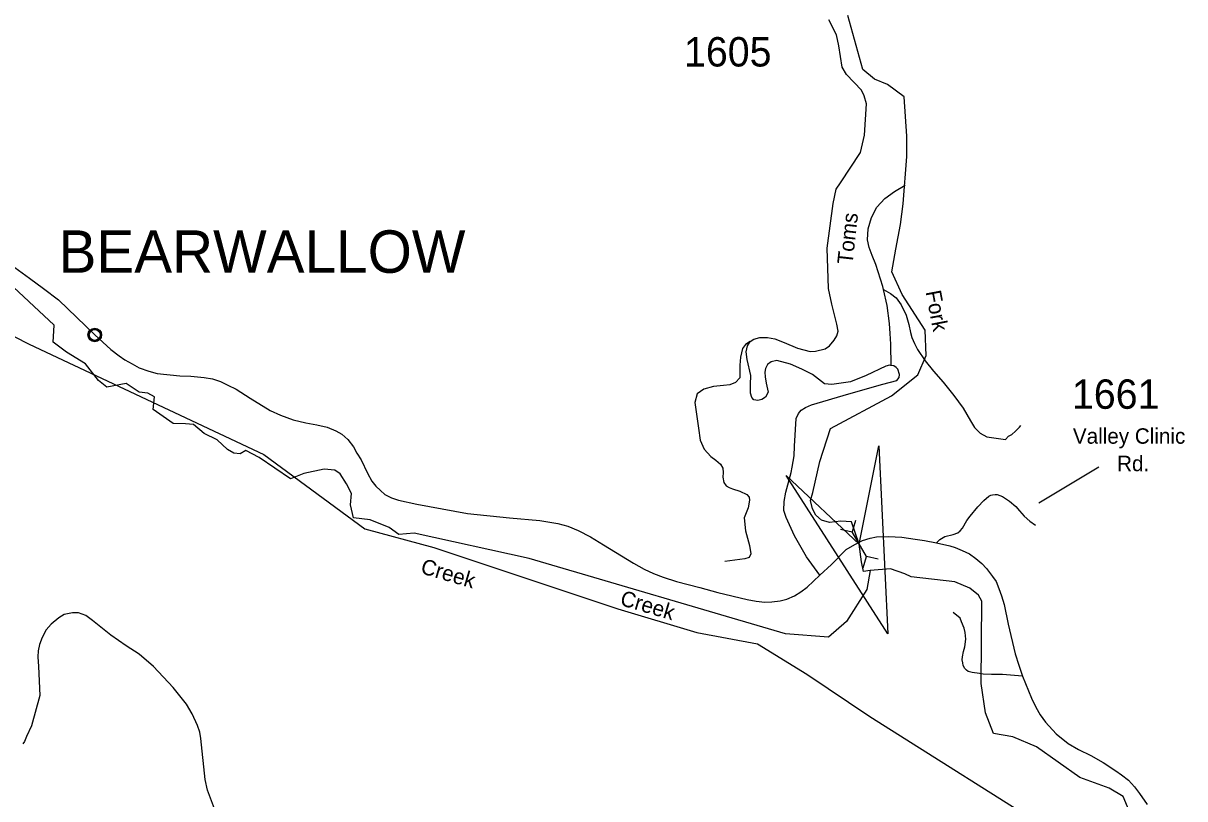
# Model space of a CAD drawing. Extents: x 884530 to 1028605, y 526725 to 653634.
# Drawn here: x 1012099 to 1017036, y 638141 to 641437 of the extents above; entities that cross this region are included whole.
import ezdxf

# ---------------------------------------------------------------- set-up
doc = ezdxf.new("R2010")
doc.units = 0
for name, color, linetype in [('Exist Civil Demographics City Label', 7, 'Continuous'), ('Exist Civil Demographics Community CELL', 7, 'Continuous'), ('Exist Hydrographic Creek Single Shore', 7, 'Continuous'), ('Exist Hydrographic Creek Single Shore Label', 7, 'Continuous'), ('Exist Road Non-System Type 51', 7, 'Continuous'), ('Exist Road Primary US Attributed', 7, 'Continuous'), ('Exist Road Secondary Structure Culvert Attributed CELL', 7, 'Continuous'), ('Exist Road Secondary Structure Culvert CELL', 7, 'Continuous'), ('Exist Road Secondary Type 51 Attributed', 7, 'Continuous'), ('Exist Road Secondary Type 51 Label', 7, 'Continuous'), ('Exist Road Secondary Type 51 Number Label', 7, 'Continuous'), ('Exist Utilities Electrical Transmission Line', 7, 'Continuous')]:
    doc.layers.add(name, color=color, linetype=linetype)

msp = doc.modelspace()

# ---------------------------------------------------------------- linework, layer by layer
at = {"layer": 'Exist Civil Demographics Community CELL'}
msp.add_lwpolyline([(1012379.6, 640115.9), (1012379.9, 640117.6), (1012380.4, 640119.6), (1012381.3, 640121.8), (1012382.2, 640123.5), (1012383.2, 640125.3), (1012384.4, 640126.8), (1012385.6, 640128.2), (1012387, 640129.6), (1012388.6, 640131), (1012390.3, 640132.1), (1012391.8, 640133), (1012393.3, 640133.7), (1012395, 640134.4), (1012396.7, 640135), (1012398, 640135.3), (1012399.5, 640135.5), (1012400.8, 640135.8), (1012402.7, 640135.8), (1012404.1, 640135.8), (1012405.8, 640135.7), (1012407.3, 640135.5), (1012408.8, 640135.2), (1012410.3, 640134.8), (1012411.9, 640134.2), (1012413.9, 640133.3), (1012415.8, 640132.2), (1012417.4, 640131.2), (1012418.9, 640129.9), (1012419.9, 640129), (1012421.2, 640127.6), (1012422.4, 640126.2), (1012423.3, 640124.8), (1012424.3, 640123.3), (1012425, 640121.7), (1012425.6, 640120.2), (1012426.1, 640118.7), (1012426.5, 640117.3), (1012426.8, 640115.4), (1012427, 640114), (1012427.1, 640112.1), (1012427, 640110.4), (1012426.9, 640108.6), (1012426.6, 640107), (1012426.1, 640105.1), (1012425.5, 640103.3), (1012424.8, 640101.8), (1012423.9, 640099.9), (1012422.9, 640098.3), (1012421.8, 640096.9), (1012420.5, 640095.4), (1012418.9, 640093.9), (1012417.4, 640092.7), (1012415.8, 640091.6), (1012414.5, 640090.9), (1012412.4, 640089.9), (1012410.3, 640089.1), (1012408.5, 640088.6), (1012406.4, 640088.2), (1012405.1, 640088.1), (1012403.7, 640088), (1012402, 640088), (1012400.7, 640088.1), (1012399, 640088.3), (1012397.2, 640088.7), (1012395.8, 640089.1), (1012394.2, 640089.7), (1012392.8, 640090.3), (1012391.6, 640091), (1012389.6, 640092.2), (1012387.9, 640093.5), (1012386.4, 640094.9), (1012385, 640096.4), (1012384, 640097.6), (1012383.1, 640098.9), (1012381.9, 640101), (1012381.3, 640102.1), (1012380.8, 640103.3), (1012380, 640105.8), (1012379.6, 640108), (1012379.4, 640109.6), (1012379.3, 640111.5), (1012379.2, 640112.9), (1012379.4, 640114.9)], close=True, dxfattribs=at)
msp.add_lwpolyline([(1012379.6, 640115.9), (1012379.9, 640117.6), (1012380.4, 640119.6), (1012381.3, 640121.8), (1012382.2, 640123.5), (1012383.2, 640125.3), (1012384.4, 640126.8), (1012385.6, 640128.2), (1012387, 640129.6), (1012388.6, 640131), (1012390.3, 640132.1), (1012391.8, 640133), (1012393.3, 640133.7), (1012395, 640134.4), (1012396.7, 640135), (1012398, 640135.3), (1012399.5, 640135.5), (1012400.8, 640135.8), (1012402.7, 640135.8), (1012404.1, 640135.8), (1012405.8, 640135.7), (1012407.3, 640135.5), (1012408.8, 640135.2), (1012410.3, 640134.8), (1012411.9, 640134.2), (1012413.9, 640133.3), (1012415.8, 640132.2), (1012417.4, 640131.2), (1012418.9, 640129.9), (1012419.9, 640129), (1012421.2, 640127.6), (1012422.4, 640126.2), (1012423.3, 640124.8), (1012424.3, 640123.3), (1012425, 640121.7), (1012425.6, 640120.2), (1012426.1, 640118.7), (1012426.5, 640117.3), (1012426.8, 640115.4), (1012427, 640114), (1012427.1, 640112.1), (1012427, 640110.4), (1012426.9, 640108.6), (1012426.6, 640107), (1012426.1, 640105.1), (1012425.5, 640103.3), (1012424.8, 640101.8), (1012423.9, 640099.9), (1012422.9, 640098.3), (1012421.8, 640096.9), (1012420.5, 640095.4), (1012418.9, 640093.9), (1012417.4, 640092.7), (1012415.8, 640091.6), (1012414.5, 640090.9), (1012412.4, 640089.9), (1012410.3, 640089.1), (1012408.5, 640088.6), (1012406.4, 640088.2), (1012405.1, 640088.1), (1012403.7, 640088), (1012402, 640088), (1012400.7, 640088.1), (1012399, 640088.3), (1012397.2, 640088.7), (1012395.8, 640089.1), (1012394.2, 640089.7), (1012392.8, 640090.3), (1012391.6, 640091), (1012389.6, 640092.2), (1012387.9, 640093.5), (1012386.4, 640094.9), (1012385, 640096.4), (1012384, 640097.6), (1012383.1, 640098.9), (1012381.9, 640101), (1012381.3, 640102.1), (1012380.8, 640103.3), (1012380, 640105.8), (1012379.6, 640108), (1012379.4, 640109.6), (1012379.3, 640111.5), (1012379.2, 640112.9), (1012379.4, 640114.9)], close=True, dxfattribs=at)
for centre, radius in [((1012403.2, 640112.1), 28.8), ((1012403.2, 640112.1), 28.8), ((1012403.1, 640112.2), 23.4), ((1012403.1, 640112.2), 23.4)]:
    msp.add_circle(centre, radius, dxfattribs=at)
at = {"layer": 'Exist Hydrographic Creek Single Shore'}
for points in [[(1015699.6, 639111.3), (1015670.5, 639106.9), (1015661.8, 639147.7), (1015652.9, 639222.8), (1015619.7, 639318.2), (1015573.8, 639320.4), (1015525.7, 639315.3), (1015492.2, 639325.5), (1015467.5, 639345.9), (1015453.6, 639373.6), (1015445.6, 639408.6), (1015455.1, 639442.1), (1015485.8, 639574.5), (1015530, 639714.8), (1015789.8, 639853.1), (1015901.1, 639942.8), (1015937.2, 640024.1), (1015932.7, 640132.5), (1015835.7, 640283.9), (1015790.5, 640380.1), (1015808, 640476.3), (1015828.4, 640581.2), (1015840, 640668.7), (1015854.6, 640869.8), (1015854.6, 640957.3), (1015843, 641123.5), (1015773, 641175.9), (1015717.7, 641199.3), (1015668.1, 641240.1), (1015604, 641470.4)], [(1015699.6, 639111.3), (1015685.6, 639030.5), (1015599.1, 638894.1), (1015522.1, 638827.9), (1015339.2, 638841.4), (1014249.1, 639162), (1013760.8, 639270.2), (1013696.3, 639263.4), (1013654.5, 639293), (1013574.4, 639326.1), (1013503, 639334.8), (1013490.9, 639390.6), (1013494.3, 639437.6), (1013473.4, 639479.4), (1013445.6, 639521.2), (1013423, 639536.9), (1013377.7, 639542.1), (1013292.4, 639522.9), (1013235, 639500.3), (1013102.6, 639590.9), (1013045.2, 639621.3), (1013020.8, 639607.4), (1012994.7, 639609.1), (1012966.9, 639624.8), (1012923.3, 639666.6), (1012867.6, 639692.7), (1012822.4, 639731.1), (1012789.3, 639734.5), (1012737.1, 639735.4), (1012651.8, 639794.6), (1012657, 639848.6), (1012629.1, 639864.3), (1012592.6, 639869.5), (1012536.9, 639906.1), (1012455.1, 639890.4), (1012418.5, 639918.3), (1012364.5, 639989.7), (1012282.7, 640038.4), (1012227, 640082), (1012230.5, 640153.4), (1012014.6, 640354.5)], [(1016846.9, 637977.3), (1016774, 638150.7), (1016714.3, 638185.7), (1016590.5, 638230.9), (1016406.2, 638362.1), (1016305.7, 638404.3), (1016223, 638417.9), (1016189.1, 638506.4), (1016170.2, 638630.3), (1016173.4, 638980.6), (1016159.3, 639006.3), (1016122.8, 639035.5), (1016058.7, 639063.2), (1015873.7, 639083.6), (1015846.8, 639096.7), (1015785.6, 639118.6), (1015699.6, 639111.3)]]:
    msp.add_lwpolyline(points, dxfattribs=at)
at = {"layer": 'Exist Road Non-System Type 51'}
for points in [[(1015755.6, 640304.9), (1015752.5, 640318.5), (1015722.9, 640411.1), (1015708, 640450.1), (1015695.4, 640483.4), (1015688.2, 640516), (1015690.5, 640563.3), (1015704.7, 640611.9), (1015727.8, 640655.3), (1015761, 640691.8), (1015802.2, 640721.9), (1015847.4, 640749)], [(1015788, 639980.7), (1015786.4, 640073.4), (1015784.5, 640118.2), (1015781.8, 640160.6), (1015771.6, 640237.9), (1015755.6, 640304.9)], [(1015755.6, 640304.9), (1015786, 640288.1), (1015810, 640269.1), (1015831.4, 640240.2), (1015851.6, 640195.6), (1015863.1, 640156), (1015870.3, 640122.9), (1015876.8, 640101.2), (1015887.3, 640075.8), (1015900.2, 640050.1), (1015932.5, 640001.4), (1015968.9, 639958.8), (1016009.6, 639912), (1016055.2, 639855), (1016093.8, 639801.3), (1016125.2, 639746.7), (1016142.5, 639718.8), (1016166.2, 639694), (1016194.4, 639679), (1016273.7, 639667.5), (1016286.9, 639681.2), (1016301.2, 639688.7), (1016316.7, 639702.4), (1016333.8, 639720.7), (1016340.1, 639727.5)], [(1015188.5, 640084.2), (1015169.1, 640072.1), (1015156.5, 640054), (1015147.9, 640017.6), (1015145.5, 639983.4), (1015145.2, 639929.4), (1015127.2, 639909.7), (1015102.9, 639899.7), (1015076.1, 639897.1), (1015032.9, 639893.4), (1014992.4, 639881.7), (1014963.9, 639861.4), (1014953.7, 639824.3), (1014960.5, 639775.2), (1014968.8, 639715.4), (1014976, 639665.1), (1014993.2, 639626.8), (1015022.5, 639595.4), (1015043.3, 639579.6), (1015062.2, 639563.5), (1015073.4, 639545.5), (1015074.4, 639527.8), (1015073.1, 639507.7), (1015077.2, 639485.4), (1015086.4, 639471.4), (1015099.2, 639463.2), (1015113.8, 639458.2), (1015145.7, 639447.9), (1015175.3, 639434), (1015184.2, 639422.3), (1015186.5, 639410.5), (1015180.3, 639377.1), (1015163.5, 639335.3), (1015169.8, 639278.8), (1015186.1, 639217.4), (1015192.3, 639182.2), (1015184.5, 639166), (1015167, 639160.6), (1015082, 639149.2)], [(1016346.7, 638661.1), (1016261.2, 638668.2), (1016214.6, 638668.2), (1016179.3, 638670.7), (1016164.4, 638672.5), (1016133.2, 638677.6), (1016115.4, 638682), (1016108.5, 638686.8), (1016101.2, 638694.8), (1016095, 638706.8), (1016092.4, 638718.8), (1016090.2, 638730.8), (1016092.1, 638744), (1016096.1, 638766.9), (1016101.2, 638786.2), (1016105, 638819), (1016103.2, 638847.1), (1016099.2, 638865.7), (1016087.3, 638892.6), (1016081.5, 638908.7), (1016052.4, 638932.7)]]:
    msp.add_lwpolyline(points, dxfattribs=at)
at = {"layer": 'Exist Road Primary US Attributed'}
for points in [[(1012016, 640432.2), (1012125.2, 640353.4), (1012185.8, 640308.9), (1012248.5, 640260.7), (1012403.2, 640112.1), (1012471.6, 640050.4), (1012507.3, 640022.6), (1012530.3, 640006), (1012561.7, 639989), (1012591.7, 639972.5), (1012632.6, 639957.7), (1012668.7, 639947.7), (1012764.9, 639938.7), (1012811.5, 639937.4), (1012868.1, 639931.6), (1012903.8, 639925), (1012937.3, 639913.7), (1012969.5, 639899.3), (1013004.3, 639881.3), (1013063.9, 639843.8), (1013149.2, 639791.4), (1013192.7, 639770.5), (1013246.4, 639751.5), (1013300.2, 639738.5), (1013347.2, 639730.2), (1013391.2, 639719.7), (1013427.3, 639705.1), (1013453.4, 639690.3), (1013479.1, 639667.3), (1013502.6, 639637.2), (1013517.4, 639609.8), (1013535.7, 639581.1), (1013561.8, 639524.7), (1013580.9, 639490.1), (1013597.9, 639469.2), (1013617.1, 639450.4), (1013636.2, 639433.5), (1013664.1, 639419.1), (1013694.5, 639410.4), (1013772, 639392.7), (1013986.9, 639353.7), (1014166.3, 639334.2), (1014294.7, 639323.5), (1014371.3, 639311.1), (1014413.9, 639299.8), (1014457.9, 639281.1), (1014510.6, 639254.1), (1014565.8, 639219.5), (1014693, 639141.8), (1014739, 639116.5), (1014778.2, 639097.8), (1014819.6, 639082.5), (1014876.1, 639063.8), (1014975.4, 639038.1), (1015051.1, 639018.1), (1015176.9, 638987.2), (1015214.3, 638980.9), (1015251.3, 638976.5), (1015280.4, 638977.4), (1015317, 638981.7), (1015344.4, 638989.6), (1015377.1, 639003.9), (1015404.9, 639019.6), (1015431.9, 639040.5), (1015485.2, 639091.1)], [(1015485.2, 639091.1), (1015535, 639137.1), (1015597.6, 639199.8), (1015633.8, 639221.4), (1015666.7, 639237.9), (1015699.1, 639248.2), (1015726.5, 639254.4), (1015776.6, 639255.6), (1015833.6, 639252.1), (1015889.7, 639243.8), (1015930.6, 639238.2), (1015981.6, 639229)], [(1015981.6, 639229), (1016037.7, 639215.5), (1016060.3, 639209), (1016089.9, 639196.4), (1016121.7, 639181.1), (1016148.7, 639161.3), (1016173.5, 639140), (1016193.5, 639119.1), (1016219.6, 639085.1), (1016234.4, 639063.8), (1016246.2, 639033.8), (1016257.9, 639003.3), (1016268.4, 638966.5), (1016285.8, 638882.9), (1016314.9, 638756.6), (1016330.6, 638707.9), (1016346.7, 638661.1), (1016384.6, 638567.9), (1016403.3, 638530.2), (1016421.1, 638497.6), (1016443.8, 638466.2), (1016489, 638416.4), (1016541.3, 638375.4), (1016583.9, 638350.2), (1016636.5, 638324.3), (1016689.7, 638294.4), (1016743.2, 638259.5), (1016767.6, 638242.6), (1016797.8, 638219.3), (1016822, 638191.7), (1016843.7, 638163.8), (1016875.8, 638116.9)]]:
    msp.add_lwpolyline(points, dxfattribs=at)
at = {"layer": 'Exist Road Secondary Structure Culvert Attributed CELL'}
msp.add_lwpolyline([(1015736.5, 639640.9), (1015774.8, 638841.8), (1015342.1, 639514.7), (1015652.9, 639222.8)], close=True, dxfattribs=at)
at = {"layer": 'Exist Road Secondary Structure Culvert CELL'}
for p, q in [((1015637.1, 639323.8), (1015622.7, 639275.1)), ((1015573.3, 639286.9), (1015622.7, 639275.1)), ((1015683.1, 639170.4), (1015622.7, 639275.1)), ((1015668.7, 639121.7), (1015683.1, 639170.4)), ((1015732.5, 639158.6), (1015683.1, 639170.4))]:
    msp.add_line(p, q, dxfattribs=at)
at = {"layer": 'Exist Road Secondary Type 51 Attributed'}
for points in [[(1015516.5, 640480.5), (1015541.9, 640670.6), (1015554.4, 640732.1), (1015573.1, 640758.9), (1015657.5, 640887.7), (1015674.6, 640961.7), (1015683.4, 641094.3), (1015674, 641127.8), (1015661.6, 641151.9), (1015598.9, 641218.9), (1015579.6, 641250.3), (1015565.8, 641341.4), (1015555.4, 641387.5), (1015522.7, 641450.7)], [(1015485.2, 639091.1), (1015427.8, 639169.6), (1015377.1, 639257.8), (1015341.5, 639336.5), (1015332.7, 639365.6), (1015334.2, 639404.2), (1015340.4, 639444.3), (1015363, 639527.9), (1015368, 639550), (1015376.1, 639598.1), (1015377.3, 639639.9), (1015384.8, 639756.3), (1015395, 639778.8), (1015405.2, 639792), (1015424.1, 639804.4), (1015449.5, 639815.3), (1015608, 639861.7), (1015753.5, 639902.9), (1015813.1, 639918.7), (1015821.9, 639931.8), (1015823.3, 639943.7), (1015816.5, 639966.5), (1015809.9, 639974.3), (1015799.4, 639980.2), (1015781.6, 639983), (1015765.2, 639979), (1015681.4, 639939), (1015614.8, 639913), (1015536.2, 639901.6), (1015504.3, 639903.8), (1015454.4, 639943.6), (1015408.5, 639966.9), (1015360.4, 639988), (1015302.1, 640003.3), (1015278.1, 639997.5), (1015262.1, 639985.8), (1015254, 639969.1), (1015251.5, 639953.8), (1015253, 639934.1), (1015257.3, 639907.8), (1015265.3, 639869.2), (1015254.4, 639847.4), (1015238.4, 639837.1), (1015220.9, 639833.5), (1015204.9, 639835.7), (1015195.4, 639845.9), (1015191, 639864.1), (1015191, 639902), (1015192.5, 639939.9), (1015176.1, 640007.7), (1015172.5, 640039.8), (1015178.3, 640066), (1015188.5, 640084.2), (1015204.5, 640093.7), (1015230, 640101.7), (1015262.4, 640101.7), (1015294.1, 640095.1), (1015334.2, 640079.8), (1015390.3, 640055.8), (1015444.2, 640041.2), (1015466.7, 640043.4), (1015507.7, 640053.1), (1015525.7, 640066), (1015546.1, 640090), (1015557.8, 640108.3), (1015562.9, 640127.9), (1015557.8, 640157.8), (1015536.7, 640243.1), (1015522.5, 640310.1), (1015516.5, 640480.5)], [(1015981.6, 639229), (1015995.5, 639242.4), (1016016, 639256.1), (1016051.2, 639264), (1016071.7, 639270.8), (1016081, 639279.3), (1016092.2, 639290.2), (1016110.5, 639323.4), (1016123.9, 639341.2), (1016156, 639381.3), (1016181.5, 639408.6), (1016203.3, 639426.5), (1016212.1, 639430.5), (1016219.3, 639432.3), (1016230.3, 639434.5), (1016239.4, 639433.4), (1016261.4, 639426.1), (1016291.3, 639406.1), (1016318.4, 639382.7), (1016333.9, 639364.9), (1016353.9, 639341.6), (1016378.3, 639320.1), (1016402, 639303.7)], [(1012911.8, 638098), (1012882.9, 638177.8), (1012872.7, 638223.2), (1012854.5, 638396.5), (1012849.2, 638424.2), (1012839.8, 638451.6), (1012817.9, 638501.7), (1012792.6, 638543), (1012736.6, 638613.6), (1012652.7, 638702.6), (1012591.9, 638755.2), (1012537.2, 638790.4), (1012471.5, 638836.6), (1012393.3, 638898.4), (1012365.9, 638920.3), (1012334.6, 638930.9), (1012308, 638930.9), (1012272.8, 638923.8), (1012250.1, 638909.8), (1012217.3, 638883.2), (1012196.9, 638858.2)], [(1012196.9, 638858.2), (1012179.7, 638826.8), (1012168, 638796.3), (1012163.3, 638768.9), (1012161.7, 638743.5), (1012164.1, 638702.8), (1012170.4, 638579.2), (1012134.4, 638450.5), (1012112.5, 638405.1), (1012104.7, 638384.7), (1012096.8, 638374.6)]]:
    msp.add_lwpolyline(points, dxfattribs=at)
at = {"layer": 'Exist Road Secondary Type 51 Label'}
msp.add_lwpolyline([(1016671, 639549.8), (1016415.9, 639396.6)], dxfattribs=at)
at = {"layer": 'Exist Utilities Electrical Transmission Line'}
msp.add_lwpolyline([(1006735.1, 644105.1), (1007457.7, 643746.8), (1008421.8, 643248.3), (1008897.9, 642824.1), (1009242.6, 642236.1), (1009400.5, 642110.9), (1009834.3, 641796.3), (1010219.8, 641473.1), (1010645, 641140.8), (1010817, 640954.9), (1011155, 640531.4), (1011482.9, 640400.4), (1012124.5, 640072.8), (1013121.4, 639603.3), (1013551.2, 639288.7), (1013844.9, 639208.8), (1014626.7, 638948.6), (1014961.6, 638847.3), (1015220.1, 638798.7), (1015430, 638669.6), (1015698.1, 638490.6), (1016515.4, 637975)], dxfattribs=at)

# ---------------------------------------------------------------- texts
at = {"layer": 'Exist Civil Demographics City Label'}
msp.add_text('BEARWALLOW', height=180.45, dxfattribs=at).set_placement((1012249.1, 640376.1))
at = {"layer": 'Exist Hydrographic Creek Single Shore Label'}
for s, rotation, p in [('Fork', 280.6884, (1015934.4, 640295.7)), ('Fork', 280.6884, (1015934.4, 640295.7)), ('Creek', 343.6132, (1013784.3, 639100.3)), ('Creek', 343.6132, (1014632, 638965.1))]:
    msp.add_text(s, height=65.62, rotation=rotation, dxfattribs=at).set_placement(p)
at = {"layer": 'Exist Road Secondary Type 51 Label'}
msp.add_text('Toms', height=65.62, rotation=83.65, dxfattribs=at).set_placement((1015623.8, 640409.8))
for s, height, p in [('Valley Clinic', 65.617, (1016560.7, 639649.7)), ('Rd.', 65.62, (1016748.7, 639533))]:
    msp.add_text(s, height=height, dxfattribs=at).set_placement(p)
at = {"layer": 'Exist Road Secondary Type 51 Number Label'}
for s, p in [('1605', (1014907.8, 641253)), ('1661', (1016556.7, 639798.2))]:
    msp.add_text(s, height=125, dxfattribs=at).set_placement(p)

doc.saveas('drawing.dxf')
